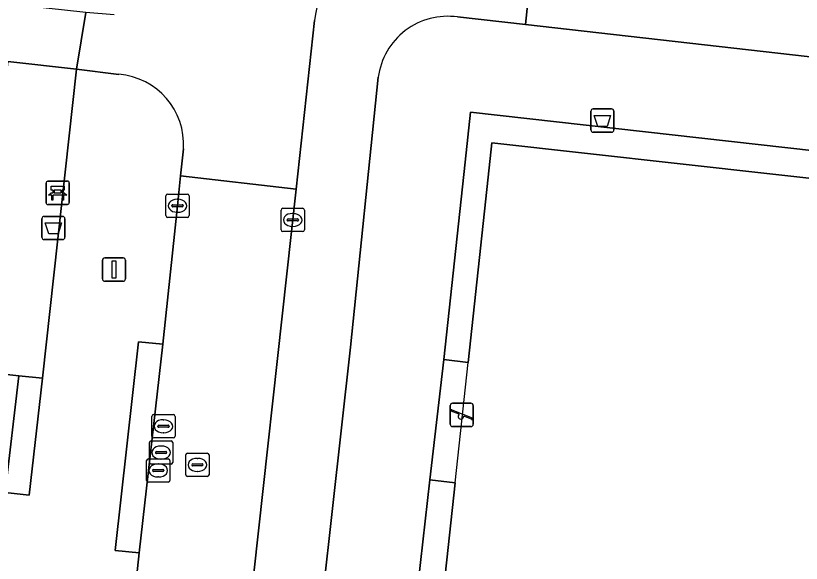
# Model space of a CAD drawing. Extents: x 161928 to 163071, y 386474 to 387428.
# Drawn here: x 162118.72 to 162152.49, y 387258.29 to 387281.8 of the extents above; entities that cross this region are included whole.
import ezdxf

# ---------------------------------------------------------------- set-up
doc = ezdxf.new("R2010")
doc.units = 0
for name, color, linetype in [('IMGEO_Afvalbak', 7, 'Continuous'), ('IMGEO_Bank', 7, 'Continuous'), ('IMGEO_Erf', 7, 'Continuous'), ('IMGEO_Fietspad_gesloten', 7, 'Continuous'), ('IMGEO_Groenvoorziening', 7, 'Continuous'), ('IMGEO_Hek', 7, 'Continuous'), ('IMGEO_Kolk', 7, 'Continuous'), ('IMGEO_Lichtmast', 7, 'Continuous'), ('IMGEO_Rijbaan_lokaal_open', 7, 'Continuous'), ('IMGEO_Rioolput', 7, 'Continuous'), ('IMGEO_Speelvoorziening', 7, 'Continuous'), ('IMGEO_Voetpad_open', 7, 'Continuous')]:
    doc.layers.add(name, color=color, linetype=linetype)

msp = doc.modelspace()

# ---------------------------------------------------------------- linework, layer by layer
at = {"layer": 'IMGEO_Afvalbak'}
for p, q in [((162143.449, 387276.9), (162143.449, 387277.7)), ((162143.449, 387277.7), (162143.449, 387276.9)), ((162143.549, 387277.8), (162144.339, 387277.8)), ((162144.339, 387277.8), (162143.549, 387277.8)), ((162144.439, 387277.7), (162144.439, 387276.9)), ((162144.439, 387276.9), (162144.439, 387277.7)), ((162144.339, 387276.8), (162143.549, 387276.8)), ((162143.549, 387276.8), (162144.339, 387276.8)), ((162119.949, 387273.189), (162120.739, 387273.189)), ((162120.739, 387273.189), (162119.949, 387273.189)), ((162119.849, 387272.289), (162119.849, 387273.089)), ((162119.849, 387273.089), (162119.849, 387272.289)), ((162120.839, 387273.089), (162120.839, 387272.289)), ((162120.839, 387272.289), (162120.839, 387273.089)), ((162120.739, 387272.189), (162119.949, 387272.189)), ((162119.949, 387272.189), (162120.739, 387272.189))]:
    msp.add_line(p, q, dxfattribs=at)
for points in [[(162143.592, 387277.514), (162144.296, 387277.514), (162144.147, 387277.044), (162143.741, 387277.044), (162143.592, 387277.514)], [(162119.992, 387272.903), (162120.696, 387272.903), (162120.547, 387272.433), (162120.141, 387272.433), (162119.992, 387272.903)]]:
    msp.add_lwpolyline(points, dxfattribs=at)
for centre, start, end in [((162143.549, 387277.7), 90, 180), ((162143.549, 387277.7), 90, 180), ((162144.339, 387277.7), 0, 90), ((162144.339, 387277.7), 360, 90), ((162143.549, 387276.9), 180, 270), ((162143.549, 387276.9), 180, 270), ((162144.339, 387276.9), 270, 0), ((162144.339, 387276.9), 270, 0), ((162119.949, 387273.089), 90, 180), ((162119.949, 387273.089), 90, 180), ((162120.739, 387273.089), 0, 90), ((162120.739, 387273.089), 360, 90), ((162119.949, 387272.289), 180, 270), ((162119.949, 387272.289), 180, 270), ((162120.739, 387272.289), 270, 0), ((162120.739, 387272.289), 270, 0)]:
    msp.add_arc(centre, 0.1, start, end, dxfattribs=at)
at = {"layer": 'IMGEO_Bank'}
for p, q in [((162120.027, 387273.774), (162120.027, 387274.615)), ((162120.027, 387274.615), (162120.027, 387273.774)), ((162120.102, 387274.699), (162120.943, 387274.699)), ((162120.943, 387274.699), (162120.102, 387274.699)), ((162121.027, 387274.624), (162121.027, 387273.783)), ((162121.027, 387273.783), (162121.027, 387274.624)), ((162120.336, 387274.205), (162120.336, 387274.311)), ((162120.38, 387274.311), (162120.38, 387274.205)), ((162120.668, 387274.317), (162120.386, 387274.317)), ((162120.386, 387274.199), (162120.668, 387274.199)), ((162120.674, 387274.205), (162120.674, 387274.311)), ((162120.718, 387274.311), (162120.718, 387274.205)), ((162120.724, 387274.097), (162120.331, 387274.097)), ((162120.952, 387273.699), (162120.111, 387273.699)), ((162120.111, 387273.699), (162120.952, 387273.699))]:
    msp.add_line(p, q, dxfattribs=at)
for points in [[(162120.274, 387274.097), (162120.132, 387274.097), (162120.244, 387274.199), (162120.33, 387274.199)], [(162120.33, 387274.317), (162120.244, 387274.317), (162120.244, 387274.478), (162120.807, 387274.478), (162120.807, 387274.317), (162120.724, 387274.317)], [(162120.724, 387274.199), (162120.807, 387274.199), (162120.919, 387274.097), (162120.78, 387274.097)], [(162120.324, 387274.09), (162120.324, 387273.883), (162120.281, 387273.883), (162120.281, 387274.09)], [(162120.774, 387274.09), (162120.774, 387273.883), (162120.73, 387273.883), (162120.73, 387274.09)]]:
    msp.add_lwpolyline(points, dxfattribs=at)
for centre, radius, start, end in [((162120.105, 387274.621), 0.0779, 92.4484, 184.2845), ((162120.105, 387274.621), 0.0779, 92.4484, 184.2845), ((162120.949, 387274.621), 0.0779, 2.4484, 94.2845), ((162120.949, 387274.621), 0.0779, 2.4484, 94.2845), ((162120.329, 387274.31), 0.00671, 2.8957, 87.1043), ((162120.329, 387274.206), 0.00671, 272.8957, 357.1043), ((162120.386, 387274.31), 0.00671, 92.8957, 177.1043), ((162120.386, 387274.206), 0.00671, 182.8957, 267.1043), ((162120.668, 387274.31), 0.00671, 2.8957, 87.1043), ((162120.668, 387274.206), 0.00671, 272.8957, 357.1043), ((162120.725, 387274.31), 0.00671, 92.8957, 177.1043), ((162120.725, 387274.206), 0.00671, 182.8957, 267.1043), ((162120.274, 387274.09), 0.00671, 2.8957, 87.1043), ((162120.331, 387274.09), 0.00671, 92.8957, 177.1043), ((162120.723, 387274.09), 0.00671, 2.8957, 87.1043), ((162120.78, 387274.09), 0.00671, 92.8957, 177.1043), ((162120.105, 387273.777), 0.0779, 182.4484, 274.2845), ((162120.105, 387273.777), 0.0779, 182.4484, 274.2845), ((162120.949, 387273.777), 0.0779, 272.4484, 4.2845), ((162120.949, 387273.777), 0.0779, 272.4484, 4.2845)]:
    msp.add_arc(centre, radius, start, end, dxfattribs=at)
at = {"layer": 'IMGEO_Erf'}
msp.add_lwpolyline([(162175.44, 387262.736), (162174.401, 387262.855), (162175.435, 387272.308), (162139.196, 387276.348), (162139.036, 387274.876), (162138.171, 387266.911), (162137.13, 387267.043), (162136.529, 387261.876), (162137.61, 387261.75), (162136.576, 387252.23), (162172.795, 387248.181), (162173.318, 387252.96), (162173.835, 387257.683), (162174.88, 387257.57)], close=True, dxfattribs=at)
at = {"layer": 'IMGEO_Fietspad_gesloten'}
msp.add_lwpolyline([(162060.195, 387286.165), (162060.683, 387286.109), (162062.776, 387285.87), (162062.907, 387285.856), (162074.563, 387284.59), (162079.52, 387284.052), (162118.38, 387279.832), (162121.342, 387279.51), (162121.739, 387281.938), (162061.577, 387288.512)], dxfattribs=at)
at = {"layer": 'IMGEO_Groenvoorziening'}
for points in [[(162205.618, 387261.337), (162192.199, 387262.835), (162193.61, 387275.424), (162192.358, 387275.563), (162140.635, 387281.42), (162137.713, 387281.751)], [(162134.307, 387279.161), (162133.12, 387267.574), (162131.158, 387250), (162130.367, 387242.915), (162130.355, 387242.733), (162130.359, 387242.551), (162130.38, 387242.37), (162130.416, 387242.191), (162130.469, 387242.016), (162130.537, 387241.847), (162130.619, 387241.685), (162130.716, 387241.53), (162130.826, 387241.385), (162130.949, 387241.25), (162131.084, 387241.127), (162131.228, 387241.016), (162131.382, 387240.919), (162131.545, 387240.836), (162131.714, 387240.767), (162131.888, 387240.714), (162132.067, 387240.677), (162132.17, 387240.663), (162159.153, 387237.637), (162195.507, 387233.606)]]:
    msp.add_lwpolyline(points, dxfattribs=at)
for points in [[(162121.342, 387279.51), (162118.38, 387279.832), (162116.937, 387266.55), (162117.04, 387266.538), (162118.857, 387266.335), (162119.87, 387266.241)], [(162178.221, 387249.826), (162177.956, 387241.785), (162174.53, 387238.963), (162165.249, 387239.73), (162162.149, 387240.689), (162160.709, 387241.937), (162153.252, 387242.621), (162153.673, 387249.171), (162147.497, 387249.857), (162146.914, 387249.923), (162135.318, 387251.229), (162136.529, 387261.876), (162137.13, 387267.043), (162138.045, 387275.51), (162138.277, 387277.661), (162176.653, 387273.35), (162175.44, 387262.736), (162174.88, 387257.57), (162174.757, 387256.438), (162178.453, 387256.862)]]:
    msp.add_lwpolyline(points, close=True, dxfattribs=at)
msp.add_arc((162137.295, 387278.766), 3.014, 82.0232, 172.4771, dxfattribs=at)
at = {"layer": 'IMGEO_Hek'}
for points in [[(162139.036, 387274.876), (162139.196, 387276.348), (162175.435, 387272.308), (162174.401, 387262.855)], [(162138.171, 387266.911), (162139.036, 387274.876)], [(162136.529, 387261.876), (162137.13, 387267.043)], [(162137.13, 387267.043), (162138.171, 387266.911)], [(162137.61, 387261.75), (162138.171, 387266.911)], [(162137.61, 387261.75), (162136.529, 387261.876)], [(162173.318, 387252.96), (162172.795, 387248.181), (162136.576, 387252.23), (162137.61, 387261.75)]]:
    msp.add_lwpolyline(points, dxfattribs=at)
at = {"layer": 'IMGEO_Kolk'}
for p, q in [((162125.176, 387273.219), (162125.176, 387274.071)), ((162125.251, 387274.145), (162126.103, 387274.145)), ((162125.664, 387273.925), (162125.689, 387273.925)), ((162126.177, 387274.071), (162126.177, 387273.219)), ((162125.435, 387273.639), (162125.435, 387273.651)), ((162125.873, 387273.602), (162125.475, 387273.602)), ((162125.478, 387273.688), (162125.876, 387273.688)), ((162125.919, 387273.651), (162125.919, 387273.639)), ((162130.206, 387273.533), (162131.058, 387273.533)), ((162125.687, 387273.365), (162125.662, 387273.365)), ((162130.131, 387272.607), (162130.131, 387273.459)), ((162130.619, 387273.313), (162130.644, 387273.313)), ((162131.132, 387273.459), (162131.132, 387272.607)), ((162126.103, 387273.145), (162125.251, 387273.145)), ((162130.39, 387273.027), (162130.39, 387273.039)), ((162130.828, 387272.99), (162130.43, 387272.99)), ((162130.433, 387273.076), (162130.831, 387273.076)), ((162130.874, 387273.039), (162130.874, 387273.027)), ((162131.058, 387272.533), (162130.206, 387272.533)), ((162130.642, 387272.753), (162130.617, 387272.753))]:
    msp.add_line(p, q, dxfattribs=at)
for points in [[(162125.176, 387273.219), (162125.176, 387274.071)], [(162125.251, 387274.145), (162126.103, 387274.145)], [(162126.177, 387274.071), (162126.177, 387273.219)], [(162130.206, 387273.533), (162131.058, 387273.533)], [(162130.131, 387272.607), (162130.131, 387273.459)], [(162131.132, 387273.459), (162131.132, 387272.607)], [(162126.103, 387273.145), (162125.251, 387273.145)], [(162131.058, 387272.533), (162130.206, 387272.533)]]:
    msp.add_lwpolyline(points, dxfattribs=at)
for centre, radius, start, end in [((162125.253, 387274.069), 0.0765, 91.552, 178.448), ((162125.253, 387274.069), 0.0765, 91.552, 178.448), ((162126.101, 387274.069), 0.0765, 1.552, 88.448), ((162126.101, 387274.069), 0.0765, 1.552, 88.448), ((162125.475, 387273.648), 0.0403, 85.8775, 175.7526), ((162125.472, 387273.638), 0.0366, 178.938, 274.7102), ((162125.876, 387273.645), 0.043, 264.8664, 352.4533), ((162125.88, 387273.65), 0.0386, 1.7309, 96.639), ((162130.208, 387273.457), 0.0765, 91.552, 178.448), ((162130.208, 387273.457), 0.0765, 91.552, 178.448), ((162131.056, 387273.457), 0.0765, 1.552, 88.448), ((162131.056, 387273.457), 0.0765, 1.552, 88.448), ((162125.253, 387273.221), 0.0765, 181.552, 268.448), ((162125.253, 387273.221), 0.0765, 181.552, 268.448), ((162126.101, 387273.221), 0.0765, 271.552, 358.448), ((162126.101, 387273.221), 0.0765, 271.552, 358.448), ((162130.43, 387273.036), 0.0403, 85.8775, 175.7526), ((162130.427, 387273.026), 0.0366, 178.938, 274.7102), ((162130.831, 387273.033), 0.043, 264.8664, 352.4533), ((162130.835, 387273.038), 0.0386, 1.7309, 96.639), ((162130.208, 387272.609), 0.0765, 181.552, 268.448), ((162130.208, 387272.609), 0.0765, 181.552, 268.448), ((162131.056, 387272.609), 0.0765, 271.552, 358.448), ((162131.056, 387272.609), 0.0765, 271.552, 358.448)]:
    msp.add_arc(centre, radius, start, end, dxfattribs=at)
for centre, major_axis, ratio, start_param, end_param in [((162125.663, 387273.645), (-0.387, 0.002), 0.722429, 4.712389, 7.853982), ((162125.688, 387273.645), (-0.39, 0.002), 0.717154, 1.570796, 4.712389), ((162130.618, 387273.033), (-0.387, 0.002), 0.722429, 4.712389, 7.853982), ((162130.643, 387273.033), (-0.39, 0.002), 0.717154, 1.570796, 4.712389)]:
    msp.add_ellipse(centre, major_axis=major_axis, ratio=ratio, start_param=start_param, end_param=end_param, dxfattribs=at)
at = {"layer": 'IMGEO_Lichtmast'}
for p, q in [((162122.45, 387270.503), (162122.45, 387271.303)), ((162122.45, 387271.303), (162122.45, 387270.503)), ((162122.55, 387271.403), (162123.34, 387271.403)), ((162123.34, 387271.403), (162122.55, 387271.403)), ((162123.44, 387271.303), (162123.44, 387270.503)), ((162123.44, 387270.503), (162123.44, 387271.303)), ((162123.34, 387270.403), (162122.55, 387270.403)), ((162122.55, 387270.403), (162123.34, 387270.403))]:
    msp.add_line(p, q, dxfattribs=at)
msp.add_lwpolyline([(162122.87, 387271.278), (162123.02, 387271.278), (162123.02, 387270.528), (162122.87, 387270.528), (162122.87, 387271.278)], dxfattribs=at)
for centre, start, end in [((162122.55, 387271.303), 90, 180), ((162122.55, 387271.303), 90, 180), ((162123.34, 387271.303), 0, 90), ((162123.34, 387271.303), 360, 90), ((162122.55, 387270.503), 180, 270), ((162122.55, 387270.503), 180, 270), ((162123.34, 387270.503), 270, 0), ((162123.34, 387270.503), 270, 0)]:
    msp.add_arc(centre, 0.1, start, end, dxfattribs=at)
at = {"layer": 'IMGEO_Rijbaan_lokaal_open'}
for points in [[(162122.954, 387281.836), (162121.739, 387281.938), (162121.342, 387279.51), (162123.15, 387279.287)], [(162125.933, 387276.081), (162125.812, 387274.929), (162130.777, 387274.349), (162131.565, 387281.594)], [(162079.406, 387265.701), (162118.273, 387261.337), (162118.857, 387266.335), (162117.04, 387266.538), (162116.937, 387266.55), (162113.174, 387266.977), (162104.266, 387267.979)]]:
    msp.add_lwpolyline(points, dxfattribs=at)
for points in [[(162126.448, 387235.259), (162128.563, 387254.234), (162130.777, 387274.349), (162125.812, 387274.929), (162125.677, 387273.645), (162125.041, 387267.693), (162124.036, 387258.734), (162123.853, 387257.116), (162123.558, 387254.485), (162117.072, 387196.521), (162116.857, 387194.692), (162116.195, 387188.705), (162116.121, 387188.038), (162114.042, 387169.308), (162113.916, 387168.273), (162118.898, 387167.619), (162118.995, 387168.628), (162119.765, 387175.585)], [(162119.87, 387266.241), (162118.857, 387266.335), (162118.273, 387261.337), (162119.306, 387261.218)]]:
    msp.add_lwpolyline(points, close=True, dxfattribs=at)
for centre, radius, start, end in [((162137.171, 387280.855), 5.655, 81.4289, 172.4955), ((162122.921, 387276.277), 3.019, 356.2784, 85.6415)]:
    msp.add_arc(centre, radius, start, end, dxfattribs=at)
at = {"layer": 'IMGEO_Rioolput'}
for p, q in [((162124.572, 387263.747), (162124.572, 387264.599)), ((162124.647, 387264.673), (162125.499, 387264.673)), ((162125.06, 387264.453), (162125.085, 387264.453)), ((162125.573, 387264.599), (162125.573, 387263.747)), ((162124.831, 387264.167), (162124.831, 387264.179)), ((162125.269, 387264.13), (162124.871, 387264.13)), ((162124.874, 387264.216), (162125.272, 387264.216)), ((162125.315, 387264.179), (162125.315, 387264.167)), ((162125.083, 387263.893), (162125.058, 387263.893)), ((162124.472, 387262.621), (162124.472, 387263.473)), ((162124.547, 387263.547), (162125.399, 387263.547)), ((162125.499, 387263.673), (162124.647, 387263.673)), ((162125.473, 387263.473), (162125.473, 387262.621)), ((162124.731, 387263.041), (162124.731, 387263.053)), ((162124.774, 387263.09), (162125.172, 387263.09)), ((162124.96, 387263.327), (162124.985, 387263.327)), ((162125.215, 387263.053), (162125.215, 387263.041)), ((162124.351, 387261.85), (162124.351, 387262.702)), ((162124.426, 387262.776), (162125.278, 387262.776)), ((162125.169, 387263.004), (162124.771, 387263.004)), ((162124.983, 387262.767), (162124.958, 387262.767)), ((162125.352, 387262.702), (162125.352, 387261.85)), ((162126.032, 387262.091), (162126.032, 387262.943)), ((162126.107, 387263.017), (162126.959, 387263.017)), ((162126.52, 387262.797), (162126.545, 387262.797)), ((162127.033, 387262.943), (162127.033, 387262.091)), ((162125.399, 387262.547), (162124.547, 387262.547)), ((162124.839, 387262.556), (162124.864, 387262.556)), ((162126.291, 387262.511), (162126.291, 387262.523)), ((162126.729, 387262.474), (162126.331, 387262.474)), ((162126.334, 387262.56), (162126.732, 387262.56)), ((162126.775, 387262.523), (162126.775, 387262.511)), ((162124.61, 387262.27), (162124.61, 387262.282)), ((162125.048, 387262.233), (162124.65, 387262.233)), ((162124.653, 387262.319), (162125.051, 387262.319)), ((162125.094, 387262.282), (162125.094, 387262.27)), ((162126.543, 387262.237), (162126.518, 387262.237)), ((162125.278, 387261.776), (162124.426, 387261.776)), ((162124.862, 387261.996), (162124.837, 387261.996)), ((162126.959, 387262.017), (162126.107, 387262.017))]:
    msp.add_line(p, q, dxfattribs=at)
for points in [[(162124.572, 387263.747), (162124.572, 387264.599)], [(162124.647, 387264.673), (162125.499, 387264.673)], [(162125.573, 387264.599), (162125.573, 387263.747)], [(162124.472, 387262.621), (162124.472, 387263.473)], [(162124.547, 387263.547), (162125.399, 387263.547)], [(162125.499, 387263.673), (162124.647, 387263.673)], [(162125.473, 387263.473), (162125.473, 387262.621)], [(162124.351, 387261.85), (162124.351, 387262.702)], [(162124.426, 387262.776), (162125.278, 387262.776)], [(162125.352, 387262.702), (162125.352, 387261.85)], [(162126.032, 387262.091), (162126.032, 387262.943)], [(162126.107, 387263.017), (162126.959, 387263.017)], [(162127.033, 387262.943), (162127.033, 387262.091)], [(162125.399, 387262.547), (162124.547, 387262.547)], [(162125.278, 387261.776), (162124.426, 387261.776)], [(162126.959, 387262.017), (162126.107, 387262.017)]]:
    msp.add_lwpolyline(points, dxfattribs=at)
for centre, radius, start, end in [((162124.649, 387264.597), 0.0765, 91.552, 178.448), ((162124.649, 387264.597), 0.0765, 91.552, 178.448), ((162125.497, 387264.597), 0.0765, 1.552, 88.448), ((162125.497, 387264.597), 0.0765, 1.552, 88.448), ((162124.871, 387264.176), 0.0403, 85.8775, 175.7526), ((162124.868, 387264.166), 0.0366, 178.938, 274.7102), ((162125.272, 387264.173), 0.043, 264.8664, 352.4533), ((162125.276, 387264.178), 0.0386, 1.7309, 96.639), ((162124.649, 387263.749), 0.0765, 181.552, 268.448), ((162124.649, 387263.749), 0.0765, 181.552, 268.448), ((162125.497, 387263.749), 0.0765, 271.552, 358.448), ((162125.497, 387263.749), 0.0765, 271.552, 358.448), ((162124.549, 387263.471), 0.0765, 91.552, 178.448), ((162124.549, 387263.471), 0.0765, 91.552, 178.448), ((162125.397, 387263.471), 0.0765, 1.552, 88.448), ((162125.397, 387263.471), 0.0765, 1.552, 88.448), ((162124.771, 387263.05), 0.0403, 85.8775, 175.7526), ((162124.768, 387263.04), 0.0366, 178.938, 274.7102), ((162125.172, 387263.047), 0.043, 264.8664, 352.4533), ((162125.176, 387263.052), 0.0386, 1.7309, 96.639), ((162124.428, 387262.7), 0.0765, 91.552, 178.448), ((162124.428, 387262.7), 0.0765, 91.552, 178.448), ((162125.276, 387262.7), 0.0765, 1.552, 88.448), ((162125.276, 387262.7), 0.0765, 1.552, 88.448), ((162126.109, 387262.941), 0.0765, 91.552, 178.448), ((162126.109, 387262.941), 0.0765, 91.552, 178.448), ((162126.957, 387262.941), 0.0765, 1.552, 88.448), ((162126.957, 387262.941), 0.0765, 1.552, 88.448), ((162124.549, 387262.623), 0.0765, 181.552, 268.448), ((162124.549, 387262.623), 0.0765, 181.552, 268.448), ((162125.397, 387262.623), 0.0765, 271.552, 358.448), ((162125.397, 387262.623), 0.0765, 271.552, 358.448), ((162126.331, 387262.52), 0.0403, 85.8775, 175.7526), ((162126.328, 387262.51), 0.0366, 178.938, 274.7102), ((162126.732, 387262.517), 0.043, 264.8664, 352.4533), ((162126.736, 387262.522), 0.0386, 1.7309, 96.639), ((162124.65, 387262.279), 0.0403, 85.8775, 175.7526), ((162124.647, 387262.269), 0.0366, 178.938, 274.7102), ((162125.051, 387262.276), 0.043, 264.8664, 352.4533), ((162125.055, 387262.281), 0.0386, 1.7309, 96.639), ((162126.109, 387262.093), 0.0765, 181.552, 268.448), ((162126.109, 387262.093), 0.0765, 181.552, 268.448), ((162126.957, 387262.093), 0.0765, 271.552, 358.448), ((162126.957, 387262.093), 0.0765, 271.552, 358.448), ((162124.428, 387261.852), 0.0765, 181.552, 268.448), ((162124.428, 387261.852), 0.0765, 181.552, 268.448), ((162125.276, 387261.852), 0.0765, 271.552, 358.448), ((162125.276, 387261.852), 0.0765, 271.552, 358.448)]:
    msp.add_arc(centre, radius, start, end, dxfattribs=at)
for centre, major_axis, ratio, start_param, end_param in [((162125.059, 387264.173), (-0.387, 0.002), 0.722429, 4.712389, 7.853982), ((162125.084, 387264.173), (-0.39, 0.002), 0.717154, 1.570796, 4.712389), ((162124.959, 387263.047), (-0.387, 0.002), 0.722429, 4.712389, 7.853982), ((162124.984, 387263.047), (-0.39, 0.002), 0.717154, 1.570796, 4.712389), ((162126.519, 387262.517), (-0.387, 0.002), 0.722429, 4.712389, 7.853982), ((162126.544, 387262.517), (-0.39, 0.002), 0.717154, 1.570796, 4.712389), ((162124.838, 387262.276), (-0.387, 0.002), 0.722429, 4.712389, 7.853982), ((162124.863, 387262.276), (-0.39, 0.002), 0.717154, 1.570796, 4.712389)]:
    msp.add_ellipse(centre, major_axis=major_axis, ratio=ratio, start_param=start_param, end_param=end_param, dxfattribs=at)
at = {"layer": 'IMGEO_Speelvoorziening'}
for p, q in [((162137.401, 387264.26), (162137.401, 387265.06)), ((162137.401, 387265.06), (162137.401, 387264.26)), ((162137.501, 387265.16), (162138.291, 387265.16)), ((162138.291, 387265.16), (162137.501, 387265.16)), ((162138.391, 387265.06), (162138.391, 387264.26)), ((162138.391, 387264.26), (162138.391, 387265.06)), ((162137.784, 387264.688), (162137.445, 387264.825)), ((162137.47, 387264.885), (162138.346, 387264.532)), ((162138.322, 387264.472), (162137.982, 387264.609)), ((162138.291, 387264.16), (162137.501, 387264.16)), ((162137.501, 387264.16), (162138.291, 387264.16))]:
    msp.add_line(p, q, dxfattribs=at)
for centre, radius, start, end in [((162137.501, 387265.06), 0.1, 90, 180), ((162137.501, 387265.06), 0.1, 90, 180), ((162138.291, 387265.06), 0.1, 0, 90), ((162138.291, 387265.06), 0.1, 360, 90), ((162137.458, 387264.855), 0.0327, 68.078, 248.078), ((162137.863, 387264.598), 0.12, 130.9928, 5.1632), ((162138.334, 387264.502), 0.0327, 248.078, 68.078), ((162137.501, 387264.26), 0.1, 180, 270), ((162137.501, 387264.26), 0.1, 180, 270), ((162138.291, 387264.26), 0.1, 270, 0), ((162138.291, 387264.26), 0.1, 270, 0)]:
    msp.add_arc(centre, radius, start, end, dxfattribs=at)
at = {"layer": 'IMGEO_Voetpad_open'}
for points in [[(162137.713, 387281.751), (162140.635, 387281.42), (162141.136, 387286.238), (162141.092, 387286.242), (162138.014, 387286.447)], [(162232.805, 387275.903), (162221.665, 387277.135), (162205.749, 387278.905), (162193.842, 387280.233), (162193.106, 387280.314), (162188.067, 387280.872), (162187.048, 387280.997), (162172.157, 387282.696), (162156.203, 387284.501), (162141.825, 387286.169), (162141.136, 387286.238), (162140.635, 387281.42), (162192.358, 387275.563), (162193.61, 387275.424), (162231.646, 387271.186), (162235.892, 387270.603)], [(162131.565, 387281.594), (162130.777, 387274.349), (162128.563, 387254.234), (162126.448, 387235.259)], [(162123.15, 387279.287), (162121.342, 387279.51), (162119.87, 387266.241), (162119.306, 387261.218), (162118.273, 387261.337)], [(162133.12, 387267.574), (162134.307, 387279.161)], [(162123.853, 387257.116), (162124.036, 387258.734), (162123.001, 387258.842), (162123.998, 387267.796), (162125.041, 387267.693), (162125.677, 387273.645), (162125.812, 387274.929), (162125.933, 387276.081)], [(162129.922, 387234.839), (162130.355, 387242.733), (162130.367, 387242.915), (162131.158, 387250), (162133.12, 387267.574)]]:
    msp.add_lwpolyline(points, dxfattribs=at)
for points in [[(162176.653, 387273.35), (162138.277, 387277.661), (162138.045, 387275.51), (162137.13, 387267.043), (162138.171, 387266.911), (162139.036, 387274.876), (162139.196, 387276.348), (162175.435, 387272.308), (162174.401, 387262.855), (162175.44, 387262.736)], [(162125.041, 387267.693), (162123.998, 387267.796), (162123.001, 387258.842), (162124.036, 387258.734)], [(162147.497, 387249.857), (162153.673, 387249.171), (162173.729, 387246.942), (162174.312, 387252.325), (162174.757, 387256.438), (162174.88, 387257.57), (162173.835, 387257.683), (162173.318, 387252.96), (162172.795, 387248.181), (162136.576, 387252.23), (162137.61, 387261.75), (162136.529, 387261.876), (162135.318, 387251.229), (162146.914, 387249.923)]]:
    msp.add_lwpolyline(points, close=True, dxfattribs=at)
for centre, radius, start, end in [((162137.171, 387280.855), 5.655, 81.4289, 172.4955), ((162137.295, 387278.766), 3.014, 82.0232, 172.4771), ((162122.921, 387276.277), 3.019, 356.2784, 85.6415)]:
    msp.add_arc(centre, radius, start, end, dxfattribs=at)

doc.saveas('drawing.dxf')
